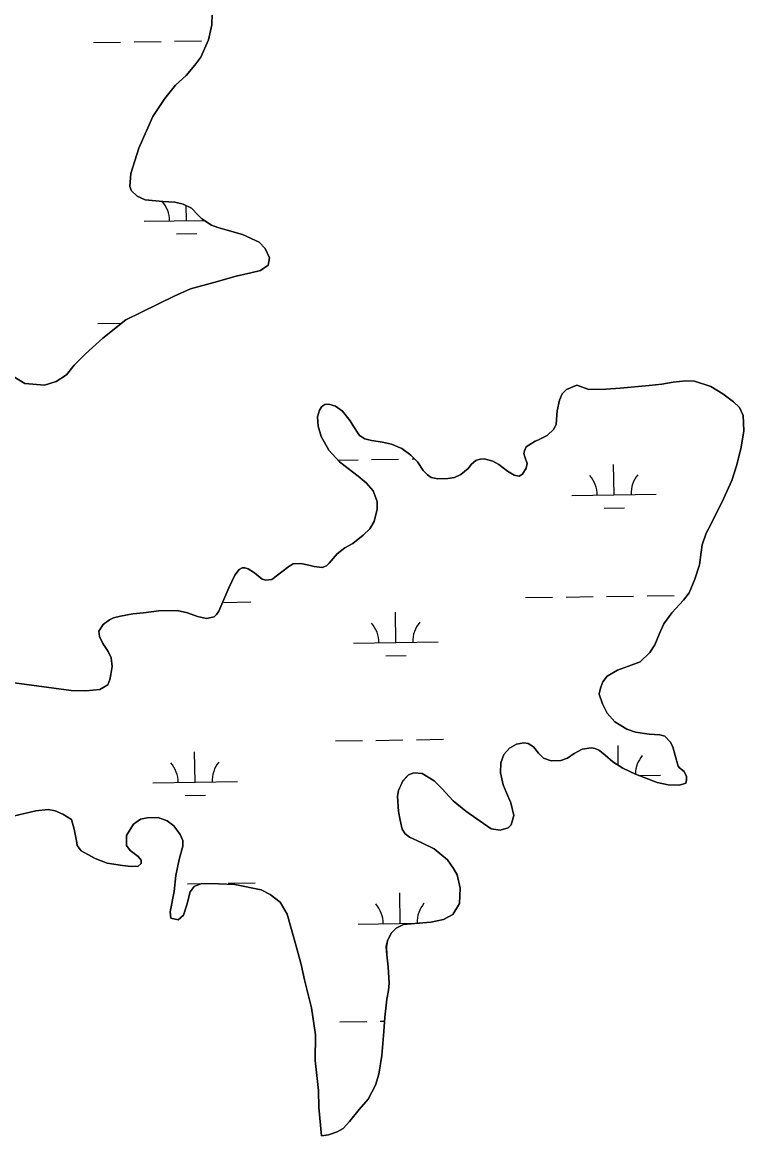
# Model space of a CAD drawing. Extents: x 3823584 to 3861785, y 301729 to 327625.
# Drawn here: x 3847365 to 3848220, y 308619 to 309938 of the extents above; entities that cross this region are included whole.
import ezdxf

# ---------------------------------------------------------------- set-up
doc = ezdxf.new("R2010")
doc.units = 0
doc.layers.add('V-TOPO-SHOR', color=7, linetype='Continuous')
doc.layers.add('V-WETL-SWMP', color=7, linetype='Continuous')

msp = doc.modelspace()

# ---------------------------------------------------------------- linework, layer by layer
at = {"layer": 'V-TOPO-SHOR'}
for points in [[(3847653, 309669.9), (3847645.7, 309677.2), (3847625.9, 309686.5), (3847607.9, 309691.4), (3847596.6, 309694.7), (3847589.1, 309697.2), (3847577.8, 309704.9), (3847573.4, 309709.1), (3847565.5, 309717.5), (3847555.6, 309722.4), (3847545.7, 309724.8), (3847531.6, 309725.5), (3847510.7, 309727.3), (3847501.2, 309731.6), (3847494.6, 309737.9), (3847492.6, 309743.2), (3847493.6, 309758.6), (3847503, 309788.5), (3847519.7, 309826.2), (3847533.8, 309847.4), (3847546.5, 309863.2), (3847559.1, 309874.5), (3847569.7, 309886.8), (3847576.6, 309896.3), (3847585.6, 309916.7), (3847589.5, 309934.5), (3847589.9, 309948)], [(3847353.7, 309518.4), (3847368, 309509.9), (3847391.1, 309507.8), (3847405.3, 309512.2), (3847417.2, 309520.1), (3847426.6, 309531.4), (3847439.8, 309544.9), (3847460.5, 309563.4), (3847487.6, 309585.4), (3847545, 309613.3), (3847564.2, 309622), (3847592.2, 309629.6), (3847618.7, 309637), (3847635.9, 309641), (3847647.4, 309643.8), (3847656.6, 309650.2), (3847658.2, 309658.5), (3847653, 309669.9)], [(3848049.1, 309075.1), (3848055.8, 309069.6), (3848065.2, 309061.9), (3848076.9, 309054.4), (3848091.9, 309047.3), (3848117.7, 309037.1), (3848130.7, 309034.6), (3848144.2, 309034), (3848151.7, 309036.6), (3848152.3, 309040.6), (3848152.5, 309044.4), (3848149.5, 309050.3), (3848144.3, 309054.8), (3848142.7, 309056.8), (3848138.9, 309069.2), (3848136.1, 309079.5), (3848133.1, 309085.4), (3848126.6, 309092), (3848120.9, 309093.9), (3848108, 309094.7), (3848091.8, 309096.8), (3848081.7, 309100.5), (3848067.4, 309109), (3848058.5, 309119.3), (3848052.7, 309130.5), (3848048.7, 309141.8), (3848048.7, 309142.6), (3848050.7, 309150.1), (3848053.2, 309156.4), (3848058.5, 309163.4), (3848070.6, 309170.5), (3848083.8, 309174.9), (3848097.5, 309180.3), (3848109.1, 309191.4), (3848114.8, 309200.3), (3848120.3, 309213.6), (3848125.4, 309225.3), (3848134.9, 309238.2), (3848148.7, 309253.1), (3848155.6, 309261.8), (3848162.2, 309278), (3848167.7, 309295.1), (3848169.7, 309309.9), (3848171, 309318.6), (3848175.9, 309332.5), (3848181.8, 309343.6), (3848196.4, 309373.3), (3848206.2, 309394.9), (3848211.9, 309413.5), (3848217.2, 309434.5), (3848220.3, 309453.7), (3848219.4, 309471.9), (3848215.1, 309481.4), (3848208.3, 309488.3), (3848195.4, 309497.5), (3848181.2, 309506.4), (3848161.8, 309512.7), (3848151.5, 309513), (3848136.8, 309511.4), (3848123, 309509.2), (3848108.1, 309507.4), (3848073.9, 309504.5), (3848056.9, 309503.1), (3848036.7, 309502.8), (3848022.5, 309507.9)], [(3848022.5, 309507.9), (3848010, 309502.9), (3848004.9, 309497.6), (3848001.8, 309490.2), (3847999.2, 309477.4), (3847997.9, 309461.6), (3847995, 309455.6), (3847987.1, 309448.3), (3847976.8, 309443.1), (3847973.1, 309441.5), (3847965.6, 309436.7), (3847962.4, 309434.8), (3847960.2, 309430), (3847959.4, 309427), (3847960.8, 309422.9), (3847963.4, 309415), (3847962.3, 309409.4), (3847958.1, 309402.5), (3847954, 309399.9), (3847948.1, 309401.3), (3847940.3, 309406.2), (3847929.8, 309414.1), (3847922.9, 309417.8), (3847912.4, 309420.6), (3847908.3, 309420.4), (3847903.5, 309419.2), (3847902.5, 309418.8), (3847897.6, 309414.2), (3847893.7, 309409.2), (3847884.8, 309401.9), (3847877.3, 309398.5), (3847869.4, 309397.3), (3847857.5, 309396.9), (3847849.6, 309398.6), (3847845.4, 309401.6), (3847840.1, 309406.9), (3847833.3, 309417.2), (3847825.6, 309425.1), (3847815.1, 309432.7), (3847802.6, 309437.8), (3847791.9, 309440.2), (3847778.9, 309442.5), (3847771.1, 309444.3), (3847764.8, 309448.2), (3847757.1, 309459.7), (3847753.5, 309465.8), (3847744.4, 309477), (3847736.4, 309482.9), (3847728.3, 309485.3), (3847723.8, 309484.9), (3847720.2, 309482.7), (3847717.5, 309478.1), (3847714.9, 309470.2), (3847715.9, 309459.3), (3847719.3, 309447.1), (3847728.5, 309430.7), (3847741.2, 309417.1), (3847756.4, 309405.3), (3847763.2, 309400.2), (3847772.7, 309392.1), (3847781, 309382.6), (3847785.8, 309370), (3847785.6, 309361.1), (3847782.3, 309346.4), (3847777, 309337.9), (3847768.9, 309330.4), (3847756.7, 309320.4), (3847747.4, 309315.1), (3847738.3, 309308.3), (3847728.7, 309297), (3847725.5, 309293.7), (3847720.6, 309292.1), (3847711.1, 309293.2), (3847704.6, 309294.6), (3847695.1, 309296.5), (3847686.2, 309296.1), (3847681, 309293.1), (3847672.7, 309286.6), (3847660.7, 309277.6), (3847660.5, 309277.6), (3847653.8, 309277), (3847649.4, 309278.2), (3847640.1, 309285.7), (3847632.8, 309290.2), (3847628.8, 309291.6), (3847625.7, 309291.6), (3847621.9, 309289.6), (3847616.8, 309282.9), (3847609.7, 309268), (3847597.9, 309240.3), (3847595.2, 309236.1), (3847592.4, 309233.3), (3847583.3, 309231.5), (3847572.8, 309233.7), (3847561, 309238.2), (3847548.5, 309241.1), (3847527, 309240.5), (3847508.6, 309238.2), (3847495.9, 309237), (3847481.5, 309234.2), (3847473.2, 309232.2)], [(3847473.2, 309232.2), (3847468.3, 309230), (3847461, 309224.3), (3847455.6, 309216.5), (3847456.4, 309210), (3847460.6, 309201.9), (3847466.8, 309192.6), (3847470.2, 309185.1), (3847471.6, 309174.8), (3847470, 309165), (3847468.9, 309159.4), (3847466.3, 309153.1), (3847456.8, 309147.3), (3847440.2, 309145.7), (3847423, 309146.4), (3847314, 309160.9)], [(3847719.7, 308618.9), (3847728, 308619.9), (3847738.4, 308623.5), (3847745.2, 308627.5), (3847752.7, 308635.8), (3847764.3, 308649.9), (3847774.9, 308662.2), (3847783.8, 308678.8), (3847787.7, 308691.7), (3847791.4, 308714.1), (3847793.7, 308742.4), (3847794.8, 308759.2), (3847797.1, 308780.8), (3847799.1, 308790.9), (3847800, 308799.4), (3847798.8, 308819.1), (3847797.2, 308833), (3847796.5, 308843.1), (3847797.9, 308849.6), (3847802.4, 308858.9), (3847808.2, 308864.9), (3847817, 308869.1), (3847835, 308870.7), (3847849.3, 308871.7), (3847864.5, 308875.1), (3847875.2, 308881.1), (3847883.2, 308894), (3847884.2, 308912.2), (3847880.4, 308928), (3847876.2, 308935.5), (3847869.2, 308945.8), (3847853.2, 308958.8), (3847837.7, 308966.3), (3847823.9, 308972.4), (3847818.9, 308976.5), (3847815.5, 308982), (3847813.1, 308992.5), (3847810.9, 309002.8), (3847809.9, 309021), (3847810.8, 309027.9), (3847816, 309039), (3847822.9, 309046.5), (3847829.2, 309048.9), (3847838.9, 309048), (3847853.3, 309039.1), (3847862.3, 309030.2), (3847875.8, 309015.4), (3847890.6, 309003.4), (3847920.8, 308982.3), (3847931.5, 308981), (3847940.8, 308983.4), (3847944.5, 308987.2), (3847947.8, 308998.2), (3847944.2, 309013.1), (3847939, 309025.1), (3847935.1, 309034.4), (3847931.7, 309048.8), (3847932.2, 309060.7), (3847935.7, 309070.4), (3847942.5, 309077.8), (3847950.7, 309082.5), (3847959.6, 309084.3), (3847964.8, 309083.4), (3847970.9, 309079.4), (3847976.9, 309072.1), (3847982.8, 309066.2), (3847991.8, 309063.1), (3848003.4, 309063.5), (3848011.3, 309066.1), (3848019.2, 309071.5), (3848028.9, 309076.8), (3848039.2, 309078.4), (3848044.3, 309077.5), (3848049.1, 309075.1)], [(3847354, 308997.3), (3847380.9, 309003.9), (3847395.6, 309005.4), (3847404.1, 309003.8), (3847413.2, 308999.9), (3847423.1, 308993.6), (3847426.5, 308981.9), (3847429.1, 308968), (3847430.1, 308962.7), (3847434.7, 308956.4), (3847451.4, 308947.1), (3847465.4, 308941.8), (3847483.6, 308939.1), (3847493.9, 308937.6), (3847502.4, 308938.2), (3847505.8, 308941.4), (3847505.8, 308945.3), (3847502.2, 308949.7), (3847492.9, 308956.8), (3847488.3, 308962.7), (3847488.5, 308974.6), (3847496.9, 308988), (3847505, 308994), (3847512.8, 308995.6), (3847526, 308995.8), (3847536.7, 308991.9), (3847544.8, 308985.8), (3847552.2, 308975.5), (3847555.4, 308968.4), (3847555.2, 308961.9), (3847550.9, 308946), (3847547, 308927), (3847544.9, 308908), (3847540.4, 308884.1)], [(3847540.4, 308884.1), (3847541, 308876.6), (3847549.7, 308874.6), (3847556.2, 308880.2), (3847560.2, 308892.4), (3847564.1, 308907.9), (3847568.8, 308914), (3847577.3, 308917.6), (3847597.5, 308917.3), (3847617.1, 308916.4), (3847648, 308910.1), (3847658.7, 308904.8), (3847670.6, 308895.7), (3847678.9, 308881.5), (3847683.3, 308866.1), (3847689.5, 308843.4), (3847695.7, 308821.6), (3847699.7, 308803.6), (3847708, 308770.2), (3847712.4, 308738.5), (3847712.3, 308707.9), (3847716, 308672.5), (3847716.6, 308652.5), (3847719.7, 308618.9)]]:
    msp.add_lwpolyline(points, dxfattribs=at)
at = {"layer": 'V-WETL-SWMP'}
for p, q in [((3847589.9, 309948), (3847589.5, 309934.5)), ((3847589.5, 309934.5), (3847585.6, 309916.7)), ((3847449.5, 309913.7), (3847481.5, 309914.2)), ((3847497.5, 309914.4), (3847529.5, 309914.9)), ((3847545.5, 309915.2), (3847577.5, 309915.7)), ((3847585.6, 309916.7), (3847576.6, 309896.3)), ((3847576.6, 309896.3), (3847569.7, 309886.8)), ((3847569.7, 309886.8), (3847559.1, 309874.5)), ((3847559.1, 309874.5), (3847546.5, 309863.2)), ((3847546.5, 309863.2), (3847533.8, 309847.4)), ((3847533.8, 309847.4), (3847519.7, 309826.2)), ((3847519.7, 309826.2), (3847503, 309788.5)), ((3847503, 309788.5), (3847493.6, 309758.6)), ((3847493.6, 309758.6), (3847492.6, 309743.2)), ((3847492.6, 309743.2), (3847494.6, 309737.9)), ((3847494.6, 309737.9), (3847501.2, 309731.6)), ((3847501.2, 309731.6), (3847510.7, 309727.3)), ((3847510.7, 309727.3), (3847531.6, 309725.5)), ((3847531.6, 309725.5), (3847545.7, 309724.8)), ((3847545.7, 309724.8), (3847555.6, 309722.4)), ((3847555.6, 309722.4), (3847565.5, 309717.5)), ((3847559.6, 309702.8), (3847559.3, 309720.6)), ((3847565.5, 309717.5), (3847573.4, 309709.1)), ((3847573.4, 309709.1), (3847577.8, 309704.9)), ((3847509.6, 309702), (3847580.5, 309703.1)), ((3847577.8, 309704.9), (3847589.1, 309697.2)), ((3847589.1, 309697.2), (3847596.6, 309694.7)), ((3847596.6, 309694.7), (3847607.9, 309691.4)), ((3847547.9, 309687.1), (3847571.9, 309687.5)), ((3847607.9, 309691.4), (3847625.9, 309686.5)), ((3847625.9, 309686.5), (3847645.7, 309677.2)), ((3847645.7, 309677.2), (3847653, 309669.9)), ((3847653, 309669.9), (3847658.2, 309658.5)), ((3847658.2, 309658.5), (3847656.6, 309650.2)), ((3847647.4, 309643.8), (3847635.9, 309641)), ((3847656.6, 309650.2), (3847647.4, 309643.8)), ((3847592.2, 309629.6), (3847564.2, 309622)), ((3847618.7, 309637), (3847592.2, 309629.6)), ((3847635.9, 309641), (3847618.7, 309637)), ((3847564.2, 309622), (3847545, 309613.3)), ((3847545, 309613.3), (3847487.6, 309585.4)), ((3847454.6, 309581), (3847482.7, 309581.5)), ((3847487.6, 309585.4), (3847460.5, 309563.4)), ((3847460.5, 309563.4), (3847439.8, 309544.9)), ((3847439.8, 309544.9), (3847426.6, 309531.4)), ((3847426.6, 309531.4), (3847417.2, 309520.1)), ((3847368, 309509.9), (3847353.7, 309518.4)), ((3847391.1, 309507.8), (3847368, 309509.9)), ((3847405.3, 309512.2), (3847391.1, 309507.8)), ((3847417.2, 309520.1), (3847405.3, 309512.2)), ((3847739.2, 309419.2), (3847763.1, 309419.6)), ((3847779.1, 309419.9), (3847811.1, 309420.4)), ((3847827.1, 309420.6), (3847829.9, 309420.6)), ((3848066.6, 309377.9), (3848066, 309413.9)), ((3848016.6, 309377.1), (3848116.6, 309378.6)), ((3848054.8, 309362.2), (3848078.8, 309362.6)), ((3847603.8, 309250.6), (3847635.7, 309251.1)), ((3847961.6, 309256.2), (3847993.6, 309256.6)), ((3848009.6, 309256.9), (3848041.6, 309257.4)), ((3848057.6, 309257.6), (3848089.6, 309258.1)), ((3848105.6, 309258.4), (3848137.6, 309258.9)), ((3847807.8, 309203), (3847807.3, 309239)), ((3847757.8, 309202.3), (3847857.8, 309203.8)), ((3847796.1, 309187.4), (3847820.1, 309187.8)), ((3847784.2, 309087.2), (3847816.2, 309087.7)), ((3847832.2, 309088), (3847864.2, 309088.5)), ((3847736.2, 309086.5), (3847768.2, 309087)), ((3848071.5, 309057.8), (3848071.2, 309081.2)), ((3847569.9, 309037.5), (3847569.3, 309073.5)), ((3847519.9, 309036.7), (3847619.9, 309038.3)), ((3848096.3, 309045.6), (3848121.7, 309046)), ((3847558.1, 309021.9), (3847582.1, 309022.2)), ((3847560.9, 308917.3), (3847577, 308917.5)), ((3847581.1, 308917.6), (3847592.9, 308917.8)), ((3847608.9, 308918), (3847640.9, 308918.5)), ((3847813, 308870.4), (3847812.4, 308906.4)), ((3847763, 308869.6), (3847835.8, 308870.7)), ((3847741.3, 308753.8), (3847773.3, 308754.3)), ((3847789.3, 308754.6), (3847794.5, 308754.7))]:
    msp.add_line(p, q, dxfattribs=at)
for points in [[(3847768.9, 309330.4), (3847777, 309337.9), (3847782.3, 309346.4), (3847785.6, 309361.1), (3847785.8, 309370), (3847781, 309382.6), (3847772.7, 309392.1), (3847763.2, 309400.2), (3847756.4, 309405.3), (3847741.2, 309417.1), (3847728.5, 309430.7), (3847719.3, 309447.1), (3847715.9, 309459.3), (3847714.9, 309470.2), (3847717.5, 309478.1), (3847720.2, 309482.7), (3847723.8, 309484.9), (3847728.3, 309485.3), (3847736.4, 309482.9), (3847744.4, 309477), (3847753.5, 309465.8), (3847757.1, 309459.7), (3847764.8, 309448.2), (3847771.1, 309444.3), (3847778.9, 309442.5), (3847791.9, 309440.2), (3847802.6, 309437.8), (3847815.1, 309432.7), (3847825.6, 309425.1), (3847833.3, 309417.2), (3847840.1, 309406.9), (3847845.4, 309401.6), (3847849.6, 309398.6), (3847857.5, 309396.9), (3847869.4, 309397.3), (3847877.3, 309398.5), (3847884.8, 309401.9), (3847893.7, 309409.2), (3847897.6, 309414.2), (3847902.5, 309418.8), (3847903.5, 309419.2), (3847908.3, 309420.4), (3847912.4, 309420.6), (3847922.9, 309417.8), (3847929.8, 309414.1), (3847940.3, 309406.2), (3847948.1, 309401.3), (3847954, 309399.9), (3847958.1, 309402.5), (3847962.3, 309409.4), (3847963.4, 309415), (3847960.8, 309422.9), (3847959.4, 309427), (3847960.2, 309430), (3847962.4, 309434.8), (3847965.6, 309436.7), (3847973.1, 309441.5), (3847976.8, 309443.1), (3847987.1, 309448.3), (3847995, 309455.6), (3847997.9, 309461.6), (3847999.2, 309477.4), (3848001.8, 309490.2), (3848004.9, 309497.6), (3848010, 309502.9), (3848022.5, 309507.9), (3848036.7, 309502.8), (3848056.9, 309503.1), (3848073.9, 309504.5), (3848108.2, 309507.4), (3848123, 309509.2), (3848136.8, 309511.4), (3848151.5, 309513), (3848161.8, 309512.7), (3848181.2, 309506.4), (3848195.4, 309497.5), (3848208.3, 309488.3), (3848215.1, 309481.4), (3848219.4, 309471.9), (3848220.3, 309453.7), (3848217.2, 309434.5), (3848211.9, 309413.5), (3848206.2, 309394.9), (3848196.4, 309373.3), (3848181.8, 309343.6), (3848175.9, 309332.5), (3848171, 309318.6), (3848169.7, 309309.9), (3848167.7, 309295.1), (3848162.2, 309278), (3848155.6, 309261.8), (3848148.7, 309253.1), (3848134.9, 309238.2), (3848125.4, 309225.3), (3848120.3, 309213.6), (3848114.8, 309200.3), (3848109.1, 309191.4), (3848097.5, 309180.3), (3848083.8, 309174.9), (3848070.6, 309170.5), (3848058.5, 309163.4)], [(3847314, 309160.9), (3847423, 309146.4), (3847440.2, 309145.7), (3847456.8, 309147.3), (3847466.3, 309153.1), (3847468.9, 309159.4), (3847470, 309165), (3847471.6, 309174.8), (3847470.2, 309185.1), (3847466.8, 309192.6), (3847460.6, 309201.9), (3847456.4, 309210), (3847455.6, 309216.5), (3847461, 309224.3), (3847468.3, 309230), (3847473.2, 309232.2), (3847481.5, 309234.2), (3847495.9, 309237), (3847508.6, 309238.2), (3847527, 309240.5), (3847548.5, 309241.1), (3847561, 309238.2), (3847572.8, 309233.7), (3847583.3, 309231.5), (3847592.4, 309233.3), (3847595.2, 309236.1), (3847597.9, 309240.3), (3847609.7, 309268), (3847616.8, 309282.9), (3847621.9, 309289.6), (3847625.7, 309291.6), (3847628.8, 309291.6), (3847632.8, 309290.2), (3847640.1, 309285.7), (3847649.4, 309278.2), (3847653.8, 309277), (3847660.5, 309277.6), (3847660.7, 309277.6), (3847672.7, 309286.6), (3847681, 309293.1), (3847686.2, 309296.1), (3847695.1, 309296.5), (3847704.6, 309294.6), (3847711.1, 309293.2), (3847720.6, 309292.1), (3847725.5, 309293.7), (3847728.7, 309297), (3847738.3, 309308.3), (3847747.4, 309315.1), (3847756.7, 309320.4), (3847768.9, 309330.4)], [(3848058.5, 309163.4), (3848053.2, 309156.4), (3848050.7, 309150.1), (3848048.7, 309142.6), (3848048.7, 309141.8), (3848052.7, 309130.5), (3848058.5, 309119.3), (3848067.4, 309109), (3848081.7, 309100.5), (3848091.8, 309096.8), (3848108, 309094.7), (3848120.9, 309093.9), (3848126.6, 309092), (3848133.1, 309085.4), (3848136.1, 309079.5), (3848138.9, 309069.2), (3848142.7, 309056.8), (3848144.3, 309054.8), (3848149.5, 309050.3), (3848152.5, 309044.4), (3848152.3, 309040.6), (3848151.7, 309036.6), (3848144.2, 309034), (3848130.7, 309034.6), (3848117.7, 309037.1), (3848091.9, 309047.3), (3848076.9, 309054.4), (3848065.2, 309061.9), (3848055.8, 309069.6), (3848049.1, 309075.1), (3848044.3, 309077.5), (3848039.2, 309078.4), (3848028.9, 309076.8), (3848019.2, 309071.5), (3848011.3, 309066.1), (3848003.4, 309063.5), (3847991.8, 309063.1), (3847982.8, 309066.2), (3847976.9, 309072.1), (3847970.9, 309079.4), (3847964.8, 309083.4), (3847959.6, 309084.3), (3847950.7, 309082.5), (3847942.5, 309077.8), (3847935.7, 309070.4), (3847932.2, 309060.7), (3847931.7, 309048.8), (3847935.1, 309034.4), (3847939, 309025.1), (3847944.2, 309013.1), (3847947.8, 308998.2), (3847944.5, 308987.2), (3847940.8, 308983.4), (3847931.5, 308981), (3847920.8, 308982.3), (3847890.6, 309003.4), (3847875.8, 309015.4), (3847862.3, 309030.2), (3847853.3, 309039.1), (3847838.9, 309048), (3847829.2, 309048.9), (3847822.9, 309046.5), (3847815.9, 309039), (3847810.8, 309027.9), (3847809.9, 309021), (3847810.9, 309002.8), (3847813.1, 308992.5), (3847815.5, 308982), (3847818.9, 308976.5), (3847823.9, 308972.4), (3847837.7, 308966.3), (3847853.2, 308958.8), (3847869.2, 308945.8), (3847876.2, 308935.5), (3847880.4, 308928), (3847884.2, 308912.2), (3847883.2, 308894), (3847875.2, 308881.1), (3847864.5, 308875.1), (3847849.3, 308871.7), (3847835, 308870.7), (3847817, 308869.1), (3847808.2, 308864.9), (3847802.4, 308858.9), (3847797.9, 308849.6), (3847796.6, 308843.1), (3847797.2, 308833), (3847798.8, 308819.1), (3847800, 308799.4), (3847799.1, 308790.9), (3847797.1, 308780.8), (3847794.8, 308759.2), (3847793.7, 308742.4), (3847791.4, 308714.1), (3847787.7, 308691.7), (3847783.8, 308678.8), (3847774.9, 308662.2), (3847764.3, 308649.9), (3847752.7, 308635.8), (3847745.2, 308627.5), (3847738.4, 308623.5)], [(3847738.4, 308623.5), (3847728, 308619.9), (3847719.7, 308618.9), (3847716.6, 308652.5), (3847716, 308672.5), (3847712.3, 308707.9), (3847712.4, 308738.5), (3847708, 308770.2), (3847699.7, 308803.6), (3847695.7, 308821.6), (3847689.5, 308843.4), (3847683.3, 308866.1), (3847678.9, 308881.5), (3847670.6, 308895.7), (3847658.7, 308904.8), (3847648, 308910.1), (3847617.1, 308916.4), (3847597.5, 308917.3), (3847577.3, 308917.6), (3847568.8, 308914), (3847564.1, 308907.9), (3847560.2, 308892.4), (3847556.2, 308880.2), (3847549.7, 308874.6), (3847541, 308876.6), (3847540.4, 308884.1), (3847544.9, 308908), (3847547, 308927), (3847550.9, 308946), (3847555.2, 308961.9), (3847555.4, 308968.4), (3847552.2, 308975.5), (3847544.8, 308985.8), (3847536.7, 308991.9), (3847526, 308995.8), (3847512.8, 308995.6), (3847505, 308994), (3847496.9, 308988), (3847488.5, 308974.6), (3847488.3, 308962.7), (3847492.9, 308956.8), (3847502.2, 308949.7), (3847505.8, 308945.3), (3847505.8, 308941.4), (3847502.4, 308938.2), (3847493.9, 308937.6), (3847483.6, 308939.1), (3847465.4, 308941.8), (3847451.4, 308947.1), (3847434.7, 308956.4), (3847430.1, 308962.7), (3847429.1, 308968), (3847426.5, 308981.9), (3847423.1, 308993.6), (3847413.2, 308999.9), (3847404.1, 309003.8), (3847395.6, 309005.4), (3847380.9, 309003.9), (3847354, 308997.3)]]:
    msp.add_lwpolyline(points, dxfattribs=at)
for centre, start, end in [((3847504.4, 309702.4), 0.1115, 41.2171), ((3847614.8, 309704.1), 180.6667, 181.6552), ((3848011.4, 309377.5), 0.1115, 41.6552), ((3848121.8, 309379.2), 140.1115, 181.6552), ((3847752.6, 309202.7), 0.1115, 41.6552), ((3847863.1, 309204.4), 140.1115, 181.6552), ((3847625.1, 309038.8), 140.1115, 181.6552), ((3848127, 309046.5), 140.1115, 178.5675), ((3847514.6, 309037.1), 0.1115, 41.6552), ((3847757.7, 308870), 0.1115, 41.6552), ((3847868.2, 308871.7), 140.1115, 181.6552)]:
    msp.add_arc(centre, 35.2, start, end, dxfattribs=at)

doc.saveas('drawing.dxf')
